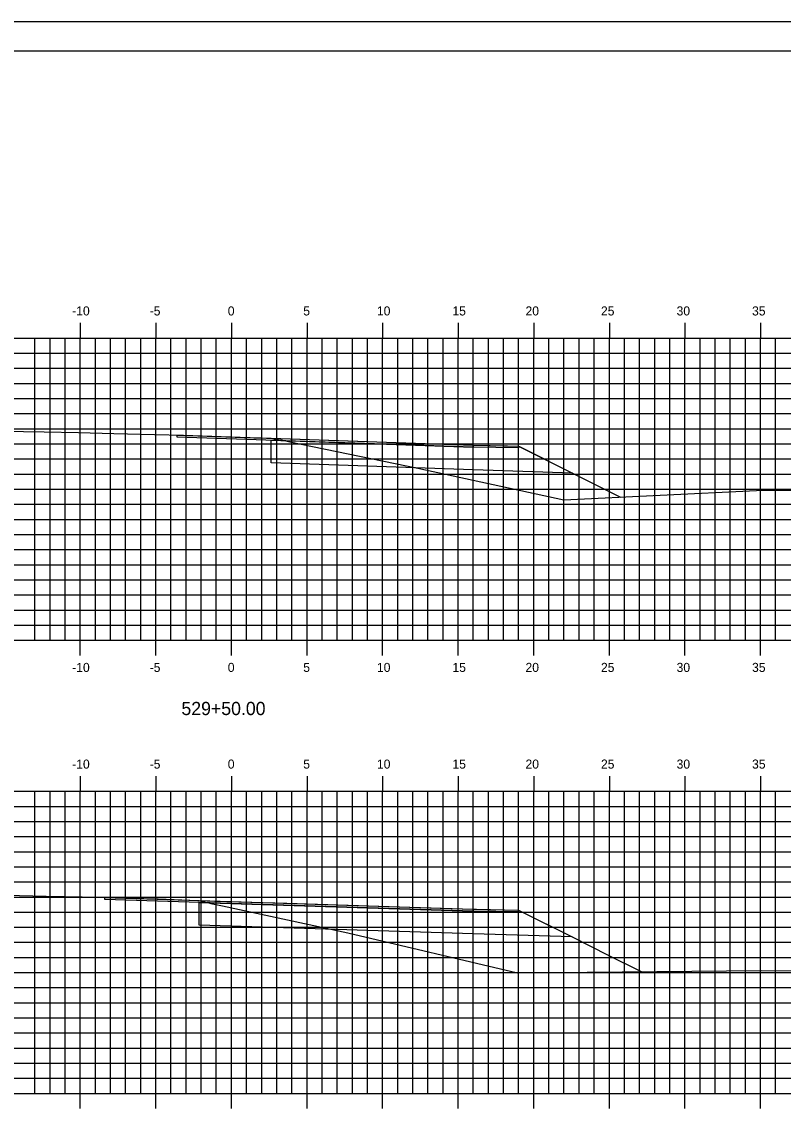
# Model space of a CAD drawing. Extents: x 1168600 to 1177589, y 610178 to 611246.
# Drawn here: x 1176378.3 to 1176428.6, y 610306.6 to 610378.7 of the extents above; entities that cross this region are included whole.
import ezdxf

# ---------------------------------------------------------------- set-up
doc = ezdxf.new("R2010")
doc.units = 0
for name, color, linetype in [('_Construction', 7, 'Continuous'), ('_Station Equation', 7, 'Continuous'), ('D_Roadway_Edge_TW', 7, 'Continuous'), ('D_Roadway_SubGrade', 7, 'Continuous'), ('D_Slope_Direction', 7, 'Continuous'), ('D_Text_Standard', 7, 'Continuous'), ('H_V ANNOTATION', 7, 'Continuous'), ('MAJOR', 7, 'Continuous'), ('MATCH LINES', 7, 'Continuous'), ('MINOR', 7, 'Continuous')]:
    doc.layers.add(name, color=color, linetype=linetype)

msp = doc.modelspace()

# ---------------------------------------------------------------- linework, layer by layer
at = {"layer": '_Construction'}
msp.add_line((1176477.142, 610376.801), (1176317.142, 610376.801), dxfattribs=at)
msp.add_lwpolyline([(1176309.048, 610268.742), (1176479.048, 610268.742), (1176479.048, 610378.742), (1176309.048, 610378.742)], close=True, dxfattribs=at)
at = {"layer": '_Station Equation'}
for points in [[(1176377.01, 610351.652), (1176379.744, 610351.592), (1176382.03, 610351.542), (1176384.354, 610351.487), (1176387.05, 610351.422), (1176388.964, 610351.367), (1176392.07, 610351.275), (1176393.355, 610351.223), (1176394.765, 610351.167), (1176395.075, 610351.114), (1176395.453, 610351.063), (1176396.009, 610350.939), (1176404.467, 610349.183), (1176414.129, 610347.098), (1176426.873, 610347.714), (1176433.869, 610347.785), (1176456.164, 610347.754), (1176462.141, 610347.741)], [(1176377.232, 610320.931), (1176379.877, 610320.865), (1176382.258, 610320.804), (1176384.439, 610320.745), (1176387.284, 610320.671), (1176389.92, 610320.569), (1176389.988, 610320.566), (1176390.014, 610320.565), (1176390.654, 610320.41), (1176390.787, 610320.377), (1176391.555, 610320.222), (1176399.841, 610318.429), (1176411.071, 610315.79), (1176427.216, 610315.94), (1176433.54, 610315.903), (1176440.228, 610315.758), (1176462.141, 610315.758)]]:
    msp.add_lwpolyline(points, dxfattribs=at)
at = {"layer": 'D_Roadway_Edge_TW'}
for points in [[(1176388.548, 610351.379), (1176394.765, 610351.167), (1176408.141, 610350.708), (1176408.141, 610350.583), (1176388.548, 610351.254), (1176388.548, 610351.379)], [(1176388.548, 610351.379), (1176394.765, 610351.167), (1176408.141, 610350.708), (1176408.141, 610350.583), (1176388.548, 610351.254), (1176388.548, 610351.379)], [(1176383.77, 610320.763), (1176390.014, 610320.565), (1176408.141, 610319.99), (1176408.141, 610319.865), (1176383.77, 610320.638), (1176383.77, 610320.763)], [(1176383.77, 610320.763), (1176390.014, 610320.565), (1176408.141, 610319.99), (1176408.141, 610319.865), (1176383.77, 610320.638), (1176383.77, 610320.763)]]:
    msp.add_lwpolyline(points, dxfattribs=at)
for points in [[(1176388.548, 610351.379), (1176394.765, 610351.167), (1176408.141, 610350.708), (1176411.13, 610350.652), (1176411.13, 610350.527), (1176408.141, 610350.583), (1176388.548, 610351.254)], [(1176388.548, 610351.379), (1176394.765, 610351.167), (1176408.141, 610350.708), (1176411.13, 610350.652), (1176411.13, 610350.527), (1176408.141, 610350.583), (1176388.548, 610351.254)], [(1176383.77, 610320.763), (1176390.014, 610320.565), (1176408.141, 610319.99), (1176411.126, 610319.934), (1176411.126, 610319.809), (1176408.141, 610319.865), (1176383.77, 610320.638)], [(1176383.77, 610320.763), (1176390.014, 610320.565), (1176408.141, 610319.99), (1176411.126, 610319.934), (1176411.126, 610319.809), (1176408.141, 610319.865), (1176383.77, 610320.638)]]:
    msp.add_lwpolyline(points, close=True, dxfattribs=at)
at = {"layer": 'D_Roadway_SubGrade'}
for points in [[(1176408.141, 610350.708), (1176411.13, 610350.652), (1176414.713, 610348.858), (1176408.141, 610349.083), (1176394.765, 610349.542), (1176394.765, 610351.042), (1176408.141, 610350.583)], [(1176408.141, 610350.708), (1176411.13, 610350.652), (1176414.713, 610348.858), (1176408.141, 610349.083), (1176394.765, 610349.542), (1176394.765, 610351.042), (1176408.141, 610350.583)], [(1176408.141, 610319.99), (1176411.126, 610319.934), (1176414.674, 610318.156), (1176408.141, 610318.365), (1176390.014, 610318.94), (1176390.014, 610320.44), (1176408.141, 610319.865)], [(1176408.141, 610319.99), (1176411.126, 610319.934), (1176414.674, 610318.156), (1176408.141, 610318.365), (1176390.014, 610318.94), (1176390.014, 610320.44), (1176408.141, 610319.865)]]:
    msp.add_lwpolyline(points, close=True, dxfattribs=at)
at = {"layer": 'D_Slope_Direction'}
for points in [[(1176408.141, 610350.708), (1176411.13, 610350.652)], [(1176408.141, 610350.708), (1176411.13, 610350.652)], [(1176408.141, 610319.99), (1176411.126, 610319.934)], [(1176408.141, 610319.99), (1176411.126, 610319.934)]]:
    msp.add_lwpolyline(points, dxfattribs=at)
at = {"layer": 'D_Text_Standard'}
for points in [[(1176388.548, 610351.379), (1176389.305, 610351.354), (1176393.623, 610351.206), (1176394.456, 610351.178), (1176394.765, 610351.167), (1176399.205, 610351.015), (1176408.141, 610350.708), (1176410.415, 610350.665), (1176411.13, 610350.652), (1176411.201, 610350.616), (1176414.713, 610348.858), (1176415.714, 610348.357), (1176417.869, 610347.279)], [(1176383.77, 610320.763), (1176383.893, 610320.759), (1176384.448, 610320.741), (1176387.309, 610320.65), (1176390.014, 610320.565), (1176391.046, 610320.533), (1176395.795, 610320.382), (1176405.956, 610320.059), (1176408.141, 610319.99), (1176408.347, 610319.986), (1176411.126, 610319.934), (1176411.716, 610319.638), (1176414.674, 610318.156), (1176417.069, 610316.955), (1176419.243, 610315.866)]]:
    msp.add_lwpolyline(points, dxfattribs=at)
at = {"layer": 'MAJOR'}
for p, q in [((1176382.141, 610358.803), (1176382.141, 610357.801)), ((1176387.141, 610358.803), (1176387.141, 610357.801)), ((1176392.141, 610358.803), (1176392.141, 610357.801)), ((1176397.141, 610358.803), (1176397.141, 610357.801)), ((1176402.141, 610358.803), (1176402.141, 610357.801)), ((1176407.141, 610358.803), (1176407.141, 610357.801)), ((1176412.141, 610358.803), (1176412.141, 610357.801)), ((1176417.141, 610358.803), (1176417.141, 610357.801)), ((1176422.141, 610358.803), (1176422.141, 610357.801)), ((1176427.141, 610358.803), (1176427.141, 610357.801)), ((1176322.141, 610357.801), (1176462.141, 610357.801)), ((1176322.141, 610357.801), (1176462.141, 610357.801)), ((1176382.141, 610337.801), (1176382.141, 610357.801)), ((1176387.141, 610337.801), (1176387.141, 610357.801)), ((1176392.141, 610337.801), (1176392.141, 610357.801)), ((1176397.141, 610337.801), (1176397.141, 610357.801)), ((1176402.141, 610337.801), (1176402.141, 610357.801)), ((1176407.141, 610337.801), (1176407.141, 610357.801)), ((1176412.141, 610337.801), (1176412.141, 610357.801)), ((1176417.141, 610337.801), (1176417.141, 610357.801)), ((1176422.141, 610337.801), (1176422.141, 610357.801)), ((1176427.141, 610337.801), (1176427.141, 610357.801)), ((1176322.141, 610352.801), (1176462.141, 610352.801)), ((1176322.141, 610347.801), (1176462.141, 610347.801)), ((1176322.141, 610342.801), (1176462.141, 610342.801)), ((1176322.141, 610337.801), (1176462.141, 610337.801)), ((1176322.141, 610337.801), (1176462.141, 610337.801)), ((1176382.141, 610336.799), (1176382.141, 610337.801)), ((1176387.141, 610336.799), (1176387.141, 610337.801)), ((1176392.141, 610336.799), (1176392.141, 610337.801)), ((1176397.141, 610336.799), (1176397.141, 610337.801)), ((1176402.141, 610336.799), (1176402.141, 610337.801)), ((1176407.141, 610336.799), (1176407.141, 610337.801)), ((1176412.141, 610336.799), (1176412.141, 610337.801)), ((1176417.141, 610336.799), (1176417.141, 610337.801)), ((1176422.141, 610336.799), (1176422.141, 610337.801)), ((1176427.141, 610336.799), (1176427.141, 610337.801)), ((1176382.141, 610328.803), (1176382.141, 610327.801)), ((1176387.141, 610328.803), (1176387.141, 610327.801)), ((1176392.141, 610328.803), (1176392.141, 610327.801)), ((1176397.141, 610328.803), (1176397.141, 610327.801)), ((1176402.141, 610328.803), (1176402.141, 610327.801)), ((1176407.141, 610328.803), (1176407.141, 610327.801)), ((1176412.141, 610328.803), (1176412.141, 610327.801)), ((1176417.141, 610328.803), (1176417.141, 610327.801)), ((1176422.141, 610328.803), (1176422.141, 610327.801)), ((1176427.141, 610328.803), (1176427.141, 610327.801)), ((1176322.141, 610327.801), (1176462.141, 610327.801)), ((1176322.141, 610327.801), (1176462.141, 610327.801)), ((1176382.141, 610307.801), (1176382.141, 610327.801)), ((1176387.141, 610307.801), (1176387.141, 610327.801)), ((1176392.141, 610307.801), (1176392.141, 610327.801)), ((1176397.141, 610307.801), (1176397.141, 610327.801)), ((1176402.141, 610307.801), (1176402.141, 610327.801)), ((1176407.141, 610307.801), (1176407.141, 610327.801)), ((1176412.141, 610307.801), (1176412.141, 610327.801)), ((1176417.141, 610307.801), (1176417.141, 610327.801)), ((1176422.141, 610307.801), (1176422.141, 610327.801)), ((1176427.141, 610307.801), (1176427.141, 610327.801)), ((1176322.141, 610322.801), (1176462.141, 610322.801)), ((1176322.141, 610317.801), (1176462.141, 610317.801)), ((1176322.141, 610312.801), (1176462.141, 610312.801)), ((1176322.141, 610307.801), (1176462.141, 610307.801)), ((1176322.141, 610307.801), (1176462.141, 610307.801)), ((1176382.141, 610306.799), (1176382.141, 610307.801)), ((1176387.141, 610306.799), (1176387.141, 610307.801)), ((1176392.141, 610306.799), (1176392.141, 610307.801)), ((1176397.141, 610306.799), (1176397.141, 610307.801)), ((1176402.141, 610306.799), (1176402.141, 610307.801)), ((1176407.141, 610306.799), (1176407.141, 610307.801)), ((1176412.141, 610306.799), (1176412.141, 610307.801)), ((1176417.141, 610306.799), (1176417.141, 610307.801)), ((1176422.141, 610306.799), (1176422.141, 610307.801)), ((1176427.141, 610306.799), (1176427.141, 610307.801))]:
    msp.add_line(p, q, dxfattribs=at)
at = {"layer": 'MATCH LINES'}
for points in [[(1176408.141, 610350.708), (1176408.141, 610350.583)], [(1176408.141, 610350.708), (1176408.141, 610350.583)], [(1176408.141, 610319.99), (1176408.141, 610319.865)], [(1176408.141, 610319.99), (1176408.141, 610319.865)]]:
    msp.add_lwpolyline(points, dxfattribs=at)
at = {"layer": 'MINOR'}
for p, q in [((1176379.141, 610337.801), (1176379.141, 610357.801)), ((1176380.141, 610337.801), (1176380.141, 610357.801)), ((1176381.141, 610337.801), (1176381.141, 610357.801)), ((1176383.141, 610337.801), (1176383.141, 610357.801)), ((1176384.141, 610337.801), (1176384.141, 610357.801)), ((1176385.141, 610337.801), (1176385.141, 610357.801)), ((1176386.141, 610337.801), (1176386.141, 610357.801)), ((1176388.141, 610337.801), (1176388.141, 610357.801)), ((1176389.141, 610337.801), (1176389.141, 610357.801)), ((1176390.141, 610337.801), (1176390.141, 610357.801)), ((1176391.141, 610337.801), (1176391.141, 610357.801)), ((1176393.141, 610337.801), (1176393.141, 610357.801)), ((1176394.141, 610337.801), (1176394.141, 610357.801)), ((1176395.141, 610337.801), (1176395.141, 610357.801)), ((1176396.141, 610337.801), (1176396.141, 610357.801)), ((1176398.141, 610337.801), (1176398.141, 610357.801)), ((1176399.141, 610337.801), (1176399.141, 610357.801)), ((1176400.141, 610337.801), (1176400.141, 610357.801)), ((1176401.141, 610337.801), (1176401.141, 610357.801)), ((1176403.141, 610337.801), (1176403.141, 610357.801)), ((1176404.141, 610337.801), (1176404.141, 610357.801)), ((1176405.141, 610337.801), (1176405.141, 610357.801)), ((1176406.141, 610337.801), (1176406.141, 610357.801)), ((1176408.141, 610337.801), (1176408.141, 610357.801)), ((1176409.141, 610337.801), (1176409.141, 610357.801)), ((1176410.141, 610337.801), (1176410.141, 610357.801)), ((1176411.141, 610337.801), (1176411.141, 610357.801)), ((1176413.141, 610337.801), (1176413.141, 610357.801)), ((1176414.141, 610337.801), (1176414.141, 610357.801)), ((1176415.141, 610337.801), (1176415.141, 610357.801)), ((1176416.141, 610337.801), (1176416.141, 610357.801)), ((1176418.141, 610337.801), (1176418.141, 610357.801)), ((1176419.141, 610337.801), (1176419.141, 610357.801)), ((1176420.141, 610337.801), (1176420.141, 610357.801)), ((1176421.141, 610337.801), (1176421.141, 610357.801)), ((1176423.141, 610337.801), (1176423.141, 610357.801)), ((1176424.141, 610337.801), (1176424.141, 610357.801)), ((1176425.141, 610337.801), (1176425.141, 610357.801)), ((1176426.141, 610337.801), (1176426.141, 610357.801)), ((1176428.141, 610337.801), (1176428.141, 610357.801)), ((1176322.141, 610356.801), (1176462.141, 610356.801)), ((1176322.141, 610355.801), (1176462.141, 610355.801)), ((1176322.141, 610354.801), (1176462.141, 610354.801)), ((1176322.141, 610353.801), (1176462.141, 610353.801)), ((1176322.141, 610351.801), (1176462.141, 610351.801)), ((1176322.141, 610350.801), (1176462.141, 610350.801)), ((1176322.141, 610349.801), (1176462.141, 610349.801)), ((1176322.141, 610348.801), (1176462.141, 610348.801)), ((1176322.141, 610346.801), (1176462.141, 610346.801)), ((1176322.141, 610345.801), (1176462.141, 610345.801)), ((1176322.141, 610344.801), (1176462.141, 610344.801)), ((1176322.141, 610343.801), (1176462.141, 610343.801)), ((1176322.141, 610341.801), (1176462.141, 610341.801)), ((1176322.141, 610340.801), (1176462.141, 610340.801)), ((1176322.141, 610339.801), (1176462.141, 610339.801)), ((1176322.141, 610338.801), (1176462.141, 610338.801)), ((1176379.141, 610307.801), (1176379.141, 610327.801)), ((1176380.141, 610307.801), (1176380.141, 610327.801)), ((1176381.141, 610307.801), (1176381.141, 610327.801)), ((1176383.141, 610307.801), (1176383.141, 610327.801)), ((1176384.141, 610307.801), (1176384.141, 610327.801)), ((1176385.141, 610307.801), (1176385.141, 610327.801)), ((1176386.141, 610307.801), (1176386.141, 610327.801)), ((1176388.141, 610307.801), (1176388.141, 610327.801)), ((1176389.141, 610307.801), (1176389.141, 610327.801)), ((1176390.141, 610307.801), (1176390.141, 610327.801)), ((1176391.141, 610307.801), (1176391.141, 610327.801)), ((1176393.141, 610307.801), (1176393.141, 610327.801)), ((1176394.141, 610307.801), (1176394.141, 610327.801)), ((1176395.141, 610307.801), (1176395.141, 610327.801)), ((1176396.141, 610307.801), (1176396.141, 610327.801)), ((1176398.141, 610307.801), (1176398.141, 610327.801)), ((1176399.141, 610307.801), (1176399.141, 610327.801)), ((1176400.141, 610307.801), (1176400.141, 610327.801)), ((1176401.141, 610307.801), (1176401.141, 610327.801)), ((1176403.141, 610307.801), (1176403.141, 610327.801)), ((1176404.141, 610307.801), (1176404.141, 610327.801)), ((1176405.141, 610307.801), (1176405.141, 610327.801)), ((1176406.141, 610307.801), (1176406.141, 610327.801)), ((1176408.141, 610307.801), (1176408.141, 610327.801)), ((1176409.141, 610307.801), (1176409.141, 610327.801)), ((1176410.141, 610307.801), (1176410.141, 610327.801)), ((1176411.141, 610307.801), (1176411.141, 610327.801)), ((1176413.141, 610307.801), (1176413.141, 610327.801)), ((1176414.141, 610307.801), (1176414.141, 610327.801)), ((1176415.141, 610307.801), (1176415.141, 610327.801)), ((1176416.141, 610307.801), (1176416.141, 610327.801)), ((1176418.141, 610307.801), (1176418.141, 610327.801)), ((1176419.141, 610307.801), (1176419.141, 610327.801)), ((1176420.141, 610307.801), (1176420.141, 610327.801)), ((1176421.141, 610307.801), (1176421.141, 610327.801)), ((1176423.141, 610307.801), (1176423.141, 610327.801)), ((1176424.141, 610307.801), (1176424.141, 610327.801)), ((1176425.141, 610307.801), (1176425.141, 610327.801)), ((1176426.141, 610307.801), (1176426.141, 610327.801)), ((1176428.141, 610307.801), (1176428.141, 610327.801)), ((1176322.141, 610326.801), (1176462.141, 610326.801)), ((1176322.141, 610325.801), (1176462.141, 610325.801)), ((1176322.141, 610324.801), (1176462.141, 610324.801)), ((1176322.141, 610323.801), (1176462.141, 610323.801)), ((1176322.141, 610321.801), (1176462.141, 610321.801)), ((1176322.141, 610320.801), (1176462.141, 610320.801)), ((1176322.141, 610319.801), (1176462.141, 610319.801)), ((1176322.141, 610318.801), (1176462.141, 610318.801)), ((1176322.141, 610316.801), (1176462.141, 610316.801)), ((1176322.141, 610315.801), (1176462.141, 610315.801)), ((1176322.141, 610314.801), (1176462.141, 610314.801)), ((1176322.141, 610313.801), (1176462.141, 610313.801)), ((1176322.141, 610311.801), (1176462.141, 610311.801)), ((1176322.141, 610310.801), (1176462.141, 610310.801)), ((1176322.141, 610309.801), (1176462.141, 610309.801)), ((1176322.141, 610308.801), (1176462.141, 610308.801))]:
    msp.add_line(p, q, dxfattribs=at)

# ---------------------------------------------------------------- texts
at = {"layer": 'H_V ANNOTATION'}
for s, height, p in [('-10', 0.6, (1176381.606, 610359.301)), ('-5', 0.6, (1176386.732, 610359.301)), ('0', 0.6, (1176391.9, 610359.301)), ('5', 0.6, (1176396.892, 610359.301)), ('10', 0.6, (1176401.767, 610359.301)), ('15', 0.6, (1176406.759, 610359.301)), ('20', 0.6, (1176411.595, 610359.301)), ('25', 0.6, (1176416.587, 610359.301)), ('30', 0.6, (1176421.59, 610359.301)), ('35', 0.6, (1176426.582, 610359.301)), ('-10', 0.6, (1176381.606, 610335.701)), ('-5', 0.6, (1176386.732, 610335.701)), ('0', 0.6, (1176391.9, 610335.701)), ('5', 0.6, (1176396.892, 610335.701)), ('10', 0.6, (1176401.767, 610335.701)), ('15', 0.6, (1176406.759, 610335.701)), ('20', 0.6, (1176411.595, 610335.701)), ('25', 0.6, (1176416.587, 610335.701)), ('30', 0.6, (1176421.59, 610335.701)), ('35', 0.6, (1176426.582, 610335.701)), ('529+50.00', 0.875, (1176388.833, 610332.844)), ('-10', 0.6, (1176381.606, 610329.301)), ('-5', 0.6, (1176386.732, 610329.301)), ('0', 0.6, (1176391.9, 610329.301)), ('5', 0.6, (1176396.892, 610329.301)), ('10', 0.6, (1176401.767, 610329.301)), ('15', 0.6, (1176406.759, 610329.301)), ('20', 0.6, (1176411.595, 610329.301)), ('25', 0.6, (1176416.587, 610329.301)), ('30', 0.6, (1176421.59, 610329.301)), ('35', 0.6, (1176426.582, 610329.301))]:
    msp.add_text(s, height=height, dxfattribs=at).set_placement(p)

doc.saveas('drawing.dxf')
